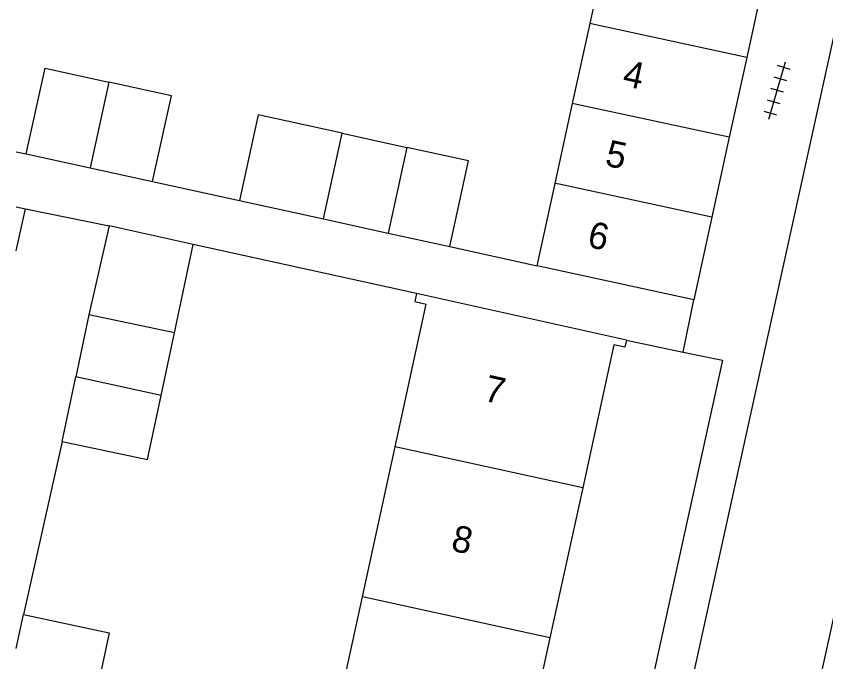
# Model space of a CAD drawing. Extents: x 130998 to 133001, y 398999 to 403002.
# Drawn here: x 131000 to 131030.54, y 399033.29 to 399057.63 of the extents above; entities that cross this region are included whole.
import ezdxf

# ---------------------------------------------------------------- set-up
doc = ezdxf.new("R2010")
doc.units = 0
for name, color, linetype in [('gg-afsc-erfafscheiding', 7, 'Continuous'), ('gg-anno-huisnummerreeks BGT', 7, 'Continuous'), ('gg-bbg-bijgebouw', 7, 'Continuous'), ('gg-bbg-gedigitaliseerde bebouwing', 7, 'Continuous'), ('gg-bbg-gedigitaliseerde bijgebouw', 7, 'Continuous'), ('gg-bbg-hoofdgebouw', 7, 'Continuous'), ('gg-bbg-luifel en loopbrug', 7, 'Continuous'), ('gg-bbg-tussenscheiding', 7, 'Continuous'), ('gg-knt-verharding', 7, 'Continuous'), ('gt-grn-weggrens', 7, 'Continuous'), ('gt-symb-tegel verharding', 7, 'Continuous')]:
    doc.layers.add(name, color=color, linetype=linetype)

# ---------------------------------------------------------------- blocks, each defined once
blk = doc.blocks.new('gt0-TEG1')
at = {"layer": 'gt-symb-tegel verharding'}
for p, q in [((-1.125, 0), (1.125, 0)), ((-0.9, -0.25), (-0.9, 0.25)), ((-0.45, -0.25), (-0.45, 0.25)), ((0, -0.25), (0, 0.25)), ((0.45, -0.25), (0.45, 0.25)), ((0.9, -0.25), (0.9, 0.25))]:
    blk.add_line(p, q, dxfattribs=at)

msp = doc.modelspace()

# ---------------------------------------------------------------- linework, layer by layer
at = {"layer": 'gg-afsc-erfafscheiding'}
for p, q in [((131000, 399052.518), (131000.382, 399052.435)), ((131005.148, 399051.39), (131008.419, 399050.675)), ((131015.106, 399047.172), (131006.678, 399049.023)), ((131016.358, 399048.942), (131019.658, 399048.217)), ((131001.73, 399041.593), (131000.273, 399035.069))]:
    msp.add_line(p, q, dxfattribs=at)
at = {"layer": 'gg-bbg-bijgebouw'}
for p, q in [((131028.217, 399059.088), (131027.559, 399056.074)), ((131027.559, 399056.074), (131026.9, 399053.061)), ((131011.592, 399049.982), (131012.298, 399053.216)), ((131012.298, 399053.216), (131014.742, 399052.683)), ((131026.9, 399053.061), (131026.242, 399050.048)), ((131000.382, 399052.435), (131002.788, 399051.907)), ((131002.788, 399051.907), (131005.148, 399051.39)), ((131000, 399050.444), (131000.353, 399050.367)), ((131000, 399048.776), (131000.353, 399050.367)), ((131011.592, 399049.982), (131014.036, 399049.449)), ((131026.242, 399050.048), (131025.561, 399046.93)), ((131014.036, 399049.449), (131016.358, 399048.942)), ((131025.561, 399046.93), (131019.658, 399048.217)), ((131002.742, 399046.369), (131002.246, 399044.026)), ((131005.97, 399045.685), (131002.742, 399046.369)), ((131005.469, 399043.321), (131005.97, 399045.685)), ((131001.73, 399041.593), (131002.246, 399044.026)), ((131000, 399033.793), (131000.273, 399035.069))]:
    msp.add_line(p, q, dxfattribs=at)
for points in [[(131000.382, 399052.435), (131001.091, 399055.668), (131003.494, 399055.141)], [(131005.148, 399051.39), (131005.858, 399054.623), (131003.494, 399055.141)], [(131016.358, 399048.942), (131017.065, 399052.176), (131014.742, 399052.683)], [(131001.73, 399041.593), (131004.959, 399040.911), (131005.469, 399043.321)], [(131000.273, 399035.069), (131003.51, 399034.376), (131003.003, 399032.011)]]:
    msp.add_lwpolyline(points, dxfattribs=at)
at = {"layer": 'gg-bbg-gedigitaliseerde bebouwing'}
for p, q in [((131014.296, 399041.392), (131015.472, 399046.774)), ((131013.06, 399035.737), (131014.296, 399041.392)), ((131011.824, 399030.082), (131013.06, 399035.737))]:
    msp.add_line(p, q, dxfattribs=at)
msp.add_lwpolyline([(131015.106, 399047.172), (131015.039, 399046.871), (131015.472, 399046.774)], dxfattribs=at)
at = {"layer": 'gg-bbg-gedigitaliseerde bijgebouw'}
for p, q in [((131021.649, 399057.352), (131021.967, 399058.809)), ((131020.992, 399054.338), (131021.649, 399057.352)), ((131020.336, 399051.325), (131020.992, 399054.338)), ((131019.658, 399048.217), (131020.336, 399051.325))]:
    msp.add_line(p, q, dxfattribs=at)
at = {"layer": 'gg-bbg-hoofdgebouw'}
for p, q in [((131023.021, 399045.41), (131015.106, 399047.172)), ((131021.372, 399039.845), (131020.136, 399034.19)), ((131020.136, 399034.19), (131018.899, 399028.535))]:
    msp.add_line(p, q, dxfattribs=at)
msp.add_lwpolyline([(131023.021, 399045.41), (131022.961, 399045.151), (131022.551, 399045.24), (131021.372, 399039.845)], dxfattribs=at)
at = {"layer": 'gg-bbg-luifel en loopbrug'}
for p, q in [((131008.419, 399050.675), (131011.592, 399049.982)), ((131003.503, 399049.721), (131002.742, 399046.369)), ((131006.678, 399049.023), (131003.503, 399049.721)), ((131005.97, 399045.685), (131006.678, 399049.023))]:
    msp.add_line(p, q, dxfattribs=at)
msp.add_lwpolyline([(131012.298, 399053.216), (131009.131, 399053.913), (131008.419, 399050.675)], dxfattribs=at)
at = {"layer": 'gg-bbg-tussenscheiding'}
for p, q in [((131021.811, 399057.317), (131021.649, 399057.352)), ((131027.559, 399056.074), (131021.811, 399057.317)), ((131003.494, 399055.141), (131002.788, 399051.907)), ((131021.151, 399054.304), (131020.992, 399054.338)), ((131026.9, 399053.061), (131021.151, 399054.304)), ((131014.742, 399052.683), (131014.036, 399049.449)), ((131020.49, 399051.292), (131020.336, 399051.325)), ((131026.242, 399050.048), (131020.49, 399051.292)), ((131005.469, 399043.321), (131002.246, 399044.026)), ((131021.372, 399039.845), (131014.296, 399041.392)), ((131020.136, 399034.19), (131013.06, 399035.737))]:
    msp.add_line(p, q, dxfattribs=at)
at = {"layer": 'gg-knt-verharding'}
for p, q in [((131018.332, 399000), (131032.328, 399063.578)), ((131023.021, 399045.41), (131025.165, 399044.965)), ((131028.142, 399022.596), (131032.649, 399043.215))]:
    msp.add_line(p, q, dxfattribs=at)
msp.add_lwpolyline([(131025.165, 399044.965), (131026.648, 399044.658), (131016.82, 399000)], dxfattribs=at)
at = {"layer": 'gt-grn-weggrens'}
for p, q in [((131000.353, 399050.367), (131003.503, 399049.721)), ((131025.165, 399044.965), (131025.561, 399046.93))]:
    msp.add_line(p, q, dxfattribs=at)

# ---------------------------------------------------------------- block references
at = {"layer": 'gt-symb-tegel verharding', "rotation": 73.79481462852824}
msp.add_blockref('gt0-TEG1', (131028.705, 399054.829), dxfattribs=at)

# ---------------------------------------------------------------- texts
at = {"layer": 'gg-anno-huisnummerreeks BGT'}
for s, rotation, p in [('4', 347.7, (131022.835, 399055.017)), ('5', 347.7, (131022.176, 399052.003)), ('6', 347.7, (131021.507, 399048.938)), ('7', 347.7, (131017.599, 399043.138)), ('8', 347.6, (131016.365, 399037.489))]:
    msp.add_text(s, height=1, rotation=rotation, dxfattribs=at).set_placement(p)

doc.saveas('drawing.dxf')
